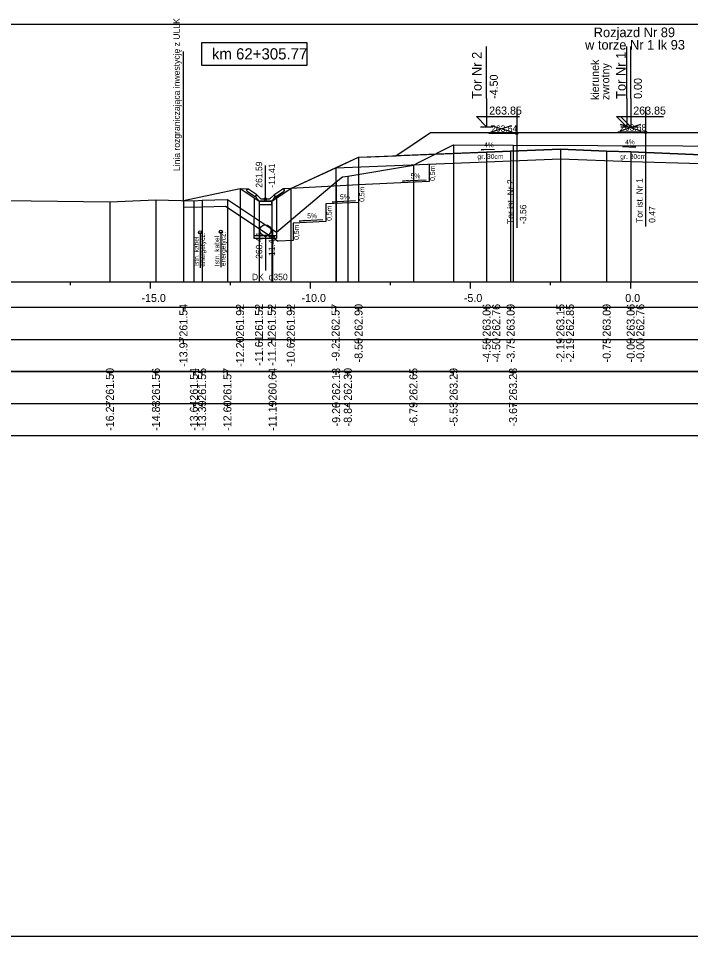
# Model space of a CAD drawing. Extents: x 6516023 to 6560129, y 5513077 to 5529206.
# Drawn here: x 6520036.09 to 6520057.09, y 5514518.16 to 5514546.84 of the extents above; entities that cross this region are included whole.
import ezdxf

# ---------------------------------------------------------------- set-up
doc = ezdxf.new("R2010")
doc.units = 0
for name, color, linetype in [('IR_default', 7, 'Continuous'), ('TOR_PRZEK_P-kable', 7, 'Continuous'), ('TOR_PRZEK_P-komponent', 7, 'Continuous'), ('TOR_PRZEK_P-odwodnienie', 7, 'Continuous'), ('TOR_PRZEK_P-opisy', 7, 'Continuous'), ('TOR_PRZEK_P-schodkowanie+wymiana', 7, 'Continuous'), ('TOR_PRZEK_P-tabelka istniejace', 7, 'Continuous'), ('TOR_PRZEK_P-tabelka projektowane', 7, 'Continuous'), ('TOR_PRZEK_P-teren istniejacy', 7, 'Continuous'), ('TOR_PRZEK_P-tory istniejace', 7, 'Continuous'), ('TOR_PRZEK_P-tory projektowane', 7, 'Continuous'), ('TOR_PRZEK_P-uklad odniesienia', 7, 'Continuous'), ('TOR_PRZEK_P-warstwa ochronna I', 7, 'Continuous'), ('TOR_PRZEK_P-warstwa ochronna II', 7, 'Continuous'), ('TOR_PS_T-granica PKP-projektowana', 7, 'Continuous'), ('TOR_PS_T-skarpy projektowane', 7, 'Continuous'), ('TOR_RAMKI-ramka+tabelka 1', 7, 'Continuous')]:
    doc.layers.add(name, color=color, linetype=linetype)

msp = doc.modelspace()

# ---------------------------------------------------------------- linework, layer by layer
at = {"layer": 'IR_default'}
msp.add_lwpolyline([(6520041.242, 5514541.15), (6520043.011, 5514541.525), (6520043.603, 5514541.131), (6520043.993, 5514541.131), (6520044.594, 5514541.525), (6520046, 5514542.173), (6520046.713, 5514542.501), (6520047.098, 5514542.517), (6520047.873, 5514542.548), (6520048.601, 5514543.033), (6520048.963, 5514543.275), (6520050.126, 5514543.275), (6520052.463, 5514543.275), (6520052.795, 5514543.275), (6520053.463, 5514543.275), (6520055.8, 5514543.275), (6520056.963, 5514543.275), (6520057.727, 5514543.274)], dxfattribs=at)
at = {"layer": 'TOR_PRZEK_P-kable'}
for p, q in [((6520041.766, 5514540.155), (6520041.766, 5514539.045)), ((6520042.411, 5514540.174), (6520042.411, 5514539.064))]:
    msp.add_line(p, q, dxfattribs=at)
for centre in [(6520041.766, 5514540.155), (6520042.411, 5514540.174)]:
    msp.add_circle(centre, 0.05, dxfattribs=at)
at = {"layer": 'TOR_PRZEK_P-komponent'}
msp.add_lwpolyline([(6520048.963, 5514543.275), (6520052.463, 5514543.275), (6520053.463, 5514543.275), (6520056.963, 5514543.275), (6520059.263, 5514543.274), (6520062.763, 5514543.274), (6520064.013, 5514543.274), (6520067.513, 5514543.274), (6520068.598, 5514542.551), (6520065.763, 5514542.664), (6520065.013, 5514542.694), (6520063.763, 5514542.744), (6520063.013, 5514542.744), (6520061.763, 5514542.694), (6520061.013, 5514542.664), (6520058.01, 5514542.544), (6520057.41, 5514542.578), (6520055.213, 5514542.666), (6520054.463, 5514542.696), (6520053.018, 5514542.753), (6520051.463, 5514542.691), (6520050.713, 5514542.661), (6520047.873, 5514542.548), (6520047.873, 5514542.548)], close=True, dxfattribs=at)
at = {"layer": 'TOR_PRZEK_P-odwodnienie'}
for p, q in [((6520043.803, 5514541.201), (6520043.803, 5514542.245)), ((6520043.494, 5514541.26), (6520043.233, 5514541.434)), ((6520043.538, 5514541.327), (6520043.258, 5514541.514)), ((6520044.067, 5514541.327), (6520044.348, 5514541.514)), ((6520044.112, 5514541.26), (6520044.373, 5514541.434)), ((6520043.455, 5514539.965), (6520043.459, 5514541.227)), ((6520043.505, 5514541.277), (6520043.494, 5514541.26)), ((6520043.495, 5514541.296), (6520043.543, 5514541.32)), ((6520043.538, 5514541.327), (6520043.53, 5514541.314)), ((6520043.663, 5514541.201), (6520043.543, 5514541.32)), ((6520043.613, 5514541.131), (6520043.993, 5514541.131)), ((6520043.663, 5514541.201), (6520043.943, 5514541.201)), ((6520043.943, 5514541.201), (6520044.063, 5514541.32)), ((6520044.063, 5514541.32), (6520044.11, 5514541.296)), ((6520044.067, 5514541.327), (6520044.076, 5514541.314)), ((6520044.101, 5514541.277), (6520044.112, 5514541.26)), ((6520044.155, 5514539.965), (6520044.159, 5514541.235)), ((6520044.151, 5514540.045), (6520043.455, 5514540.045)), ((6520044.15, 5514539.965), (6520043.455, 5514539.965)), ((6520043.805, 5514540.045), (6520043.805, 5514538.966))]:
    msp.add_line(p, q, dxfattribs=at)
for points in [[(6520043.011, 5514541.525), (6520043.258, 5514541.514)], [(6520043.208, 5514541.487), (6520043.258, 5514541.514)], [(6520043.208, 5514541.487), (6520043.233, 5514541.434)], [(6520044.594, 5514541.525), (6520044.348, 5514541.514)], [(6520044.398, 5514541.487), (6520044.348, 5514541.514)], [(6520044.398, 5514541.487), (6520044.373, 5514541.434)], [(6520043.53, 5514541.314), (6520043.495, 5514541.296)], [(6520043.543, 5514541.201), (6520043.495, 5514541.296)], [(6520043.495, 5514541.296), (6520043.505, 5514541.277)], [(6520043.613, 5514541.131), (6520043.543, 5514541.201)], [(6520044.003, 5514541.131), (6520043.603, 5514541.131), (6520043.603, 5514541.031), (6520044.003, 5514541.031), (6520044.003, 5514541.131)], [(6520043.993, 5514541.131), (6520044.063, 5514541.201)], [(6520044.063, 5514541.201), (6520044.11, 5514541.296)], [(6520044.076, 5514541.314), (6520044.111, 5514541.296)], [(6520044.111, 5514541.296), (6520044.101, 5514541.277)], [(6520044.329, 5514541.309), (6520044.328, 5514541.31), (6520044.329, 5514541.309), (6520044.328, 5514541.309), (6520044.329, 5514541.309), (6520044.329, 5514541.309), (6520044.329, 5514541.309), (6520044.329, 5514541.31)], [(6520043.174, 5514540.539), (6520043.173, 5514540.54), (6520043.174, 5514540.539), (6520043.173, 5514540.539), (6520043.174, 5514540.539), (6520043.174, 5514540.539), (6520043.174, 5514540.539), (6520043.174, 5514540.54)], [(6520043.174, 5514540.539), (6520043.173, 5514540.54), (6520043.174, 5514540.539), (6520043.173, 5514540.539), (6520043.174, 5514540.539), (6520043.174, 5514540.539), (6520043.174, 5514540.54)]]:
    msp.add_lwpolyline(points, dxfattribs=at)
for centre, radius in [((6520043.803, 5514541.201), 0.035), ((6520043.805, 5514540.22), 0.175), ((6520043.805, 5514540.045), 0.03)]:
    msp.add_circle(centre, radius, dxfattribs=at)
at = {"layer": 'TOR_PRZEK_P-opisy'}
for points in [[(6520054.961, 5514542.84), (6520055.379, 5514542.821), (6520055.212, 5514542.849)], [(6520050.958, 5514542.749), (6520050.54, 5514542.73), (6520050.708, 5514542.759)]]:
    msp.add_lwpolyline(points, dxfattribs=at)
at = {"layer": 'TOR_PRZEK_P-schodkowanie+wymiana'}
for p, q in [((6520048.918, 5514542.289), (6520048.918, 5514541.746)), ((6520048.918, 5514541.746), (6520046.713, 5514541.636)), ((6520046.713, 5514541.636), (6520044.594, 5514541.525)), ((6520046.713, 5514541.636), (6520046.713, 5514541.093)), ((6520046.713, 5514541.093), (6520045.69, 5514541.042)), ((6520045.69, 5514541.042), (6520045.69, 5514540.499)), ((6520045.69, 5514540.499), (6520044.667, 5514540.448)), ((6520044.667, 5514540.448), (6520044.667, 5514539.905)), ((6520044.667, 5514539.905), (6520044.205, 5514539.882))]:
    msp.add_line(p, q, dxfattribs=at)
msp.add_lwpolyline([(6520041.242, 5514540.95), (6520041.573, 5514540.943), (6520041.833, 5514540.958), (6520042.558, 5514540.978), (6520044.205, 5514539.882)], dxfattribs=at)
at = {"layer": 'TOR_PRZEK_P-tabelka istniejace'}
for p, q in [((6520038.944, 5514535.706), (6520038.944, 5514535.806)), ((6520040.383, 5514535.706), (6520040.383, 5514535.806)), ((6520041.569, 5514535.706), (6520041.569, 5514535.806)), ((6520041.825, 5514535.706), (6520041.825, 5514535.806)), ((6520042.616, 5514535.706), (6520042.616, 5514535.806)), ((6520044.025, 5514535.706), (6520044.025, 5514535.806)), ((6520046.013, 5514535.706), (6520046.013, 5514535.806)), ((6520046.378, 5514535.706), (6520046.378, 5514535.806)), ((6520048.426, 5514535.706), (6520048.426, 5514535.806)), ((6520049.681, 5514535.706), (6520049.681, 5514535.806)), ((6520051.539, 5514535.706), (6520051.539, 5514535.806)), ((6520004.163, 5514534.806), (6520097.963, 5514534.806)), ((6520038.944, 5514534.706), (6520038.944, 5514534.806)), ((6520040.383, 5514534.706), (6520040.383, 5514534.806)), ((6520041.569, 5514534.706), (6520041.569, 5514534.806)), ((6520041.825, 5514534.706), (6520041.825, 5514534.806)), ((6520042.616, 5514534.706), (6520042.616, 5514534.806)), ((6520044.025, 5514534.706), (6520044.025, 5514534.806)), ((6520046.013, 5514534.706), (6520046.013, 5514534.806)), ((6520046.378, 5514534.706), (6520046.378, 5514534.806)), ((6520048.426, 5514534.706), (6520048.426, 5514534.806)), ((6520049.681, 5514534.706), (6520049.681, 5514534.806)), ((6520051.539, 5514534.706), (6520051.539, 5514534.806))]:
    msp.add_line(p, q, dxfattribs=at)
for points in [[(6520049.681, 5514542.892), (6520049.681, 5514538.806), (6520049.681, 5514538.676), (6520049.681, 5514538.606)], [(6520051.539, 5514542.884), (6520051.539, 5514538.806), (6520051.539, 5514538.676), (6520051.539, 5514538.606)], [(6520048.426, 5514542.253), (6520048.426, 5514538.806), (6520048.426, 5514538.676), (6520048.426, 5514538.606)], [(6520046.013, 5514541.738), (6520046.013, 5514538.806), (6520046.013, 5514538.676), (6520046.013, 5514538.606)], [(6520046.378, 5514541.906), (6520046.378, 5514538.806), (6520046.378, 5514538.676), (6520046.378, 5514538.606)], [(6520040.383, 5514541.168), (6520040.383, 5514538.806), (6520040.383, 5514538.676), (6520040.383, 5514538.606)], [(6520041.569, 5514541.143), (6520041.569, 5514538.806), (6520041.569, 5514538.676), (6520041.569, 5514538.606)], [(6520041.825, 5514541.158), (6520041.825, 5514538.806), (6520041.825, 5514538.676), (6520041.825, 5514538.606)], [(6520042.616, 5514541.179), (6520042.616, 5514538.806), (6520042.616, 5514538.676), (6520042.616, 5514538.606)], [(6520038.944, 5514541.108), (6520038.944, 5514538.806), (6520038.944, 5514538.676), (6520038.944, 5514538.606)], [(6520044.025, 5514540.242), (6520044.025, 5514538.806), (6520044.025, 5514538.676), (6520044.025, 5514538.606)]]:
    msp.add_lwpolyline(points, dxfattribs=at)
msp.add_lwpolyline([(6520004.163, 5514535.806), (6520004.163, 5514533.806), (6520097.963, 5514533.806), (6520097.963, 5514535.806)], close=True, dxfattribs=at)
at = {"layer": 'TOR_PRZEK_P-tabelka projektowane'}
for p, q in [((6520041.242, 5514537.706), (6520041.242, 5514537.806)), ((6520043.011, 5514537.706), (6520043.011, 5514537.806)), ((6520043.603, 5514537.706), (6520043.603, 5514537.806)), ((6520044.003, 5514537.706), (6520044.003, 5514537.806)), ((6520044.594, 5514537.706), (6520044.594, 5514537.806)), ((6520046, 5514537.706), (6520046, 5514537.806)), ((6520046.713, 5514537.706), (6520046.713, 5514537.806)), ((6520050.713, 5514537.706), (6520050.713, 5514537.806)), ((6520050.713, 5514537.706), (6520050.713, 5514537.806)), ((6520051.463, 5514537.706), (6520051.463, 5514537.806)), ((6520053.018, 5514537.706), (6520053.018, 5514537.806)), ((6520053.018, 5514537.706), (6520053.018, 5514537.806)), ((6520054.463, 5514537.706), (6520054.463, 5514537.806)), ((6520055.213, 5514537.706), (6520055.213, 5514537.806)), ((6520055.213, 5514537.706), (6520055.213, 5514537.806)), ((6520004.163, 5514536.806), (6520097.963, 5514536.806)), ((6520041.242, 5514536.706), (6520041.242, 5514536.806)), ((6520043.011, 5514536.706), (6520043.011, 5514536.806)), ((6520043.603, 5514536.706), (6520043.603, 5514536.806)), ((6520044.003, 5514536.706), (6520044.003, 5514536.806)), ((6520044.594, 5514536.706), (6520044.594, 5514536.806)), ((6520046, 5514536.706), (6520046, 5514536.806)), ((6520046.713, 5514536.706), (6520046.713, 5514536.806)), ((6520050.713, 5514536.706), (6520050.713, 5514536.806)), ((6520050.713, 5514536.706), (6520050.713, 5514536.806)), ((6520051.463, 5514536.706), (6520051.463, 5514536.806)), ((6520053.018, 5514536.706), (6520053.018, 5514536.806)), ((6520053.018, 5514536.706), (6520053.018, 5514536.806)), ((6520054.463, 5514536.706), (6520054.463, 5514536.806)), ((6520055.213, 5514536.706), (6520055.213, 5514536.806)), ((6520055.213, 5514536.706), (6520055.213, 5514536.806))]:
    msp.add_line(p, q, dxfattribs=at)
for points in [[(6520050.713, 5514542.661), (6520050.713, 5514538.806), (6520050.713, 5514538.676), (6520050.713, 5514538.606)], [(6520051.463, 5514542.691), (6520051.463, 5514538.806), (6520051.463, 5514538.676), (6520051.463, 5514538.606)], [(6520053.018, 5514542.753), (6520053.018, 5514538.806), (6520053.018, 5514538.676), (6520053.018, 5514538.606)], [(6520054.463, 5514542.696), (6520054.463, 5514538.806), (6520054.463, 5514538.676), (6520054.463, 5514538.606)], [(6520055.213, 5514542.666), (6520055.213, 5514538.806), (6520055.213, 5514538.676), (6520055.213, 5514538.606)], [(6520046.713, 5514542.501), (6520046.713, 5514538.806), (6520046.713, 5514538.676), (6520046.713, 5514538.606)], [(6520050.713, 5514542.361), (6520050.713, 5514538.806), (6520050.713, 5514538.676), (6520050.713, 5514538.606)], [(6520053.018, 5514542.453), (6520053.018, 5514538.806), (6520053.018, 5514538.676), (6520053.018, 5514538.606)], [(6520055.213, 5514542.366), (6520055.213, 5514538.806), (6520055.213, 5514538.676), (6520055.213, 5514538.606)], [(6520046, 5514542.173), (6520046, 5514538.806), (6520046, 5514538.676), (6520046, 5514538.606)], [(6520043.011, 5514541.525), (6520043.011, 5514538.806), (6520043.011, 5514538.676), (6520043.011, 5514538.606)], [(6520044.594, 5514541.525), (6520044.594, 5514538.806), (6520044.594, 5514538.676), (6520044.594, 5514538.606)], [(6520041.242, 5514541.15), (6520041.242, 5514538.806), (6520041.242, 5514538.676), (6520041.242, 5514538.606)], [(6520043.603, 5514541.131), (6520043.603, 5514538.806), (6520043.603, 5514538.676), (6520043.603, 5514538.606)], [(6520044.003, 5514541.131), (6520044.003, 5514538.806), (6520044.003, 5514538.676), (6520044.003, 5514538.606)]]:
    msp.add_lwpolyline(points, dxfattribs=at)
msp.add_lwpolyline([(6520004.163, 5514537.806), (6520004.163, 5514535.806), (6520097.963, 5514535.806), (6520097.963, 5514537.806)], close=True, dxfattribs=at)
at = {"layer": 'TOR_PRZEK_P-teren istniejacy'}
msp.add_lwpolyline([(6520034.017, 5514541.174), (6520038.944, 5514541.108), (6520040.383, 5514541.168), (6520041.569, 5514541.143), (6520041.825, 5514541.158), (6520042.616, 5514541.179), (6520044.025, 5514540.242), (6520044.15, 5514540.163), (6520046.013, 5514541.738), (6520046.213, 5514541.893), (6520046.378, 5514541.906), (6520048.426, 5514542.253), (6520048.608, 5514542.351), (6520049.681, 5514542.892), (6520051.539, 5514542.884), (6520067.431, 5514542.816)], dxfattribs=at)
at = {"layer": 'TOR_PRZEK_P-tory istniejace'}
for p, q in [((6520051.652, 5514544.021), (6520051.652, 5514540.301)), ((6520055.681, 5514544.057), (6520055.681, 5514540.337)), ((6520050.852, 5514543.293), (6520051.504, 5514543.496)), ((6520050.852, 5514543.496), (6520051.504, 5514543.293)), ((6520054.881, 5514543.329), (6520055.533, 5514543.532)), ((6520054.881, 5514543.532), (6520055.533, 5514543.329)), ((6520051.652, 5514543.246), (6520050.786, 5514543.246)), ((6520055.681, 5514543.282), (6520054.815, 5514543.282))]:
    msp.add_line(p, q, dxfattribs=at)
for centre in [(6520051.652, 5514543.246), (6520055.681, 5514543.282)]:
    msp.add_circle(centre, 0.035, dxfattribs=at)
at = {"layer": 'TOR_PRZEK_P-tory projektowane'}
for p, q in [((6520050.713, 5514544.332), (6520050.713, 5514545.964)), ((6520055.093, 5514544.332), (6520055.093, 5514545.964)), ((6520055.213, 5514544.332), (6520055.213, 5514545.964)), ((6520050.713, 5514544.332), (6520050.713, 5514543.455)), ((6520055.093, 5514544.332), (6520055.093, 5514543.455)), ((6520055.213, 5514544.332), (6520055.213, 5514543.455)), ((6520050.713, 5514543.455), (6520050.394, 5514543.774)), ((6520050.394, 5514543.774), (6520051.738, 5514543.774)), ((6520055.093, 5514543.455), (6520054.774, 5514543.774)), ((6520054.774, 5514543.774), (6520056.118, 5514543.774)), ((6520055.213, 5514543.455), (6520054.894, 5514543.774)), ((6520054.894, 5514543.774), (6520056.238, 5514543.774)), ((6520050.521, 5514543.455), (6520050.905, 5514543.455)), ((6520054.901, 5514543.455), (6520055.285, 5514543.455)), ((6520055.021, 5514543.455), (6520055.405, 5514543.455))]:
    msp.add_line(p, q, dxfattribs=at)
at = {"layer": 'TOR_PRZEK_P-uklad odniesienia'}
for p, q in [((6520007.963, 5514538.606), (6520097.963, 5514538.606)), ((6520037.713, 5514538.506), (6520037.713, 5514538.606)), ((6520040.213, 5514538.406), (6520040.213, 5514538.606)), ((6520042.713, 5514538.506), (6520042.713, 5514538.606)), ((6520045.213, 5514538.406), (6520045.213, 5514538.606)), ((6520047.713, 5514538.506), (6520047.713, 5514538.606)), ((6520050.213, 5514538.406), (6520050.213, 5514538.606)), ((6520052.713, 5514538.506), (6520052.713, 5514538.606)), ((6520055.213, 5514538.406), (6520055.213, 5514538.606))]:
    msp.add_line(p, q, dxfattribs=at)
msp.add_lwpolyline([(6520045.105, 5514546.081), (6520041.805, 5514546.081), (6520041.805, 5514545.381), (6520045.105, 5514545.381)], close=True, dxfattribs=at)
at = {"layer": 'TOR_PRZEK_P-warstwa ochronna I'}
msp.add_lwpolyline([(6520046, 5514542.173), (6520050.713, 5514542.361), (6520053.018, 5514542.453), (6520055.213, 5514542.366), (6520057.41, 5514542.303)], dxfattribs=at)
at = {"layer": 'TOR_PRZEK_P-warstwa ochronna II'}
msp.add_lwpolyline([(6520041.242, 5514541.15), (6520043.011, 5514541.525), (6520043.603, 5514541.131), (6520044.003, 5514541.131), (6520044.594, 5514541.525), (6520046.713, 5514542.501), (6520050.713, 5514542.661), (6520051.463, 5514542.691), (6520053.018, 5514542.753), (6520054.463, 5514542.696), (6520055.213, 5514542.666), (6520057.41, 5514542.578)], dxfattribs=at)
at = {"layer": 'TOR_PS_T-granica PKP-projektowana'}
msp.add_line((6520041.242, 5514541.15), (6520041.242, 5514545.808), dxfattribs=at)
at = {"layer": 'TOR_PS_T-skarpy projektowane'}
for points in [[(6520048.825, 5514541.791), (6520048.09, 5514541.751), (6520048.262, 5514541.782)], [(6520046.62, 5514541.138), (6520045.885, 5514541.098), (6520046.057, 5514541.129)], [(6520045.597, 5514540.543), (6520044.862, 5514540.504), (6520045.035, 5514540.535)]]:
    msp.add_lwpolyline(points, dxfattribs=at)
at = {"layer": 'TOR_RAMKI-ramka+tabelka 1'}
msp.add_lwpolyline([(6519904.513, 5514546.656), (6520152.013, 5514546.656), (6520152.013, 5514518.156), (6519904.513, 5514518.156)], close=True, dxfattribs=at)

# ---------------------------------------------------------------- texts
at = {"layer": 'TOR_PRZEK_P-kable'}
for s, p in [('Istn. kabel', (6520041.721, 5514539.081)), ('energetycz.', (6520041.915, 5514539.081)), ('Istn. kabel', (6520042.365, 5514539.1)), ('energetycz.', (6520042.56, 5514539.1))]:
    msp.add_text(s, height=0.14999, rotation=90.0511, dxfattribs=at).set_placement(p)
at = {"layer": 'TOR_PRZEK_P-odwodnienie'}
for s, rotation, p in [('261.59', 90, (6520043.703, 5514541.551)), ('-11.41', 90, (6520044.103, 5514541.551)), ('260.44', 90, (6520043.705, 5514539.327)), ('-11.41', 90, (6520044.105, 5514539.327)), ('DK_d350', 360, (6520043.383, 5514538.662))]:
    msp.add_text(s, height=0.2, rotation=rotation, dxfattribs=at).set_placement(p)
at = {"layer": 'TOR_PRZEK_P-opisy'}
for rotation, p in [(0.1515, (6520050.634, 5514542.815)), (359.8485, (6520055.041, 5514542.906))]:
    msp.add_text('4%', height=0.15, rotation=rotation, dxfattribs=at).set_placement(p)
at = {"layer": 'TOR_PRZEK_P-schodkowanie+wymiana'}
for p in [(6520049.1, 5514541.762), (6520046.895, 5514541.109), (6520045.872, 5514540.515), (6520044.85, 5514539.921)]:
    msp.add_text('0,5m', height=0.1545, rotation=90, dxfattribs=at).set_placement(p)
at = {"layer": 'TOR_PRZEK_P-tabelka istniejace'}
for s, p in [('261.50', (6520039.069, 5514534.898)), ('261.56', (6520040.508, 5514534.898)), ('261.54', (6520041.694, 5514534.899)), ('261.55', (6520041.95, 5514534.897)), ('261.57', (6520042.741, 5514534.898)), ('260.64', (6520044.15, 5514534.899)), ('262.13', (6520046.138, 5514534.898)), ('262.30', (6520046.503, 5514534.898)), ('262.65', (6520048.551, 5514534.897)), ('263.29', (6520049.806, 5514534.898)), ('263.28', (6520051.664, 5514534.898)), ('-16.27', (6520039.069, 5514533.955)), ('-14.83', (6520040.508, 5514533.954)), ('-13.64', (6520041.694, 5514533.955)), ('-13.39', (6520041.95, 5514533.955)), ('-12.60', (6520042.741, 5514533.955)), ('-11.19', (6520044.15, 5514533.955)), ('-9.20', (6520046.138, 5514534.094)), ('-8.84', (6520046.503, 5514534.095)), ('-6.79', (6520048.551, 5514534.094)), ('-5.53', (6520049.806, 5514534.094)), ('-3.67', (6520051.664, 5514534.094))]:
    msp.add_text(s, height=0.25, rotation=90, dxfattribs=at).set_placement(p)
at = {"layer": 'TOR_PRZEK_P-tabelka projektowane'}
for s, p in [('261.54', (6520041.367, 5514536.899)), ('261.92', (6520043.136, 5514536.9)), ('261.52', (6520043.728, 5514536.9)), ('261.52', (6520044.128, 5514536.9)), ('261.92', (6520044.719, 5514536.9)), ('262.57', (6520046.121, 5514536.898)), ('262.90', (6520046.838, 5514536.898)), ('263.06', (6520050.838, 5514536.898)), ('262.76', (6520051.138, 5514536.898)), ('263.09', (6520051.588, 5514536.898)), ('263.15', (6520053.143, 5514536.897)), ('262.85', (6520053.443, 5514536.897)), ('263.09', (6520054.588, 5514536.898)), ('263.06', (6520055.338, 5514536.898)), ('262.76', (6520055.638, 5514536.898)), ('-13.97', (6520041.367, 5514535.955)), ('-12.20', (6520043.136, 5514535.955)), ('-11.61', (6520043.728, 5514535.989)), ('-11.21', (6520044.128, 5514535.989)), ('-10.62', (6520044.719, 5514535.956)), ('-9.21', (6520046.121, 5514536.129)), ('-8.50', (6520046.838, 5514536.094)), ('-4.50', (6520050.838, 5514536.094)), ('-4.50', (6520051.138, 5514536.094)), ('-3.75', (6520051.588, 5514536.093)), ('-2.19', (6520053.143, 5514536.094)), ('-2.19', (6520053.443, 5514536.094)), ('-0.75', (6520054.588, 5514536.093)), ('-0.00', (6520055.338, 5514536.094)), ('-0.00', (6520055.638, 5514536.094))]:
    msp.add_text(s, height=0.25, rotation=90, dxfattribs=at).set_placement(p)
at = {"layer": 'TOR_PRZEK_P-tory istniejace'}
for s, p in [('263.64', (6520050.852, 5514543.296)), ('263.68', (6520054.881, 5514543.332))]:
    msp.add_text(s, height=0.2, dxfattribs=at).set_placement(p)
for s, rotation, p in [('Tor ist. Nr 2', 90.0511, (6520051.558, 5514540.416)), ('Tor ist. Nr 1', 90.0511, (6520055.587, 5514540.451)), ('-3.56', 90, (6520051.952, 5514540.416)), ('0.47', 90, (6520055.981, 5514540.452))]:
    msp.add_text(s, height=0.2, rotation=rotation, dxfattribs=at).set_placement(p)
at = {"layer": 'TOR_PRZEK_P-tory projektowane'}
for s, height, rotation, p in [('Rozjazd Nr 89', 0.3, 360, (6520054.059, 5514546.253)), ('w torze Nr 1 lk 93', 0.3, 360, (6520053.788, 5514545.864)), ('Tor Nr 2', 0.3, 90, (6520050.558, 5514544.326)), ('Tor Nr 1', 0.3, 90, (6520055.058, 5514544.326)), ('kierunek', 0.25, 90, (6520054.223, 5514544.289)), ('zwrotny', 0.25, 90, (6520054.547, 5514544.289)), ('-4.50', 0.25, 90, (6520051.063, 5514544.325)), ('0.00', 0.25, 90, (6520055.563, 5514544.325))]:
    msp.add_text(s, height=height, rotation=rotation, dxfattribs=at).set_placement(p)
for p in [(6520050.793, 5514543.835), (6520055.293, 5514543.835)]:
    msp.add_text('263.85', height=0.25, dxfattribs=at).set_placement(p)
at = {"layer": 'TOR_PRZEK_P-uklad odniesienia'}
for s, height, p in [('km 62+305.77', 0.35, (6520042.133, 5514545.556)), ('-15.0', 0.25, (6520039.932, 5514537.981)), ('-10.0', 0.25, (6520044.932, 5514537.981)), ('-5.0', 0.25, (6520050.002, 5514537.981)), ('0.0', 0.25, (6520055.044, 5514537.981))]:
    msp.add_text(s, height=height, dxfattribs=at).set_placement(p)
at = {"layer": 'TOR_PRZEK_P-warstwa ochronna I'}
for p in [(6520050.427, 5514542.451), (6520054.887, 5514542.451)]:
    msp.add_text('gr. 30cm', height=0.15, dxfattribs=at).set_placement(p)
at = {"layer": 'TOR_PS_T-granica PKP-projektowana'}
msp.add_text('Linia rozgraniczająca inwestycję z ULLK', height=0.2, rotation=90.0511, dxfattribs=at).set_placement((6520041.132, 5514542.072))
at = {"layer": 'TOR_PS_T-skarpy projektowane'}
for p in [(6520048.337, 5514541.842), (6520046.132, 5514541.189), (6520045.109, 5514540.595)]:
    msp.add_text('5%', height=0.1545, dxfattribs=at).set_placement(p)

doc.saveas('drawing.dxf')
